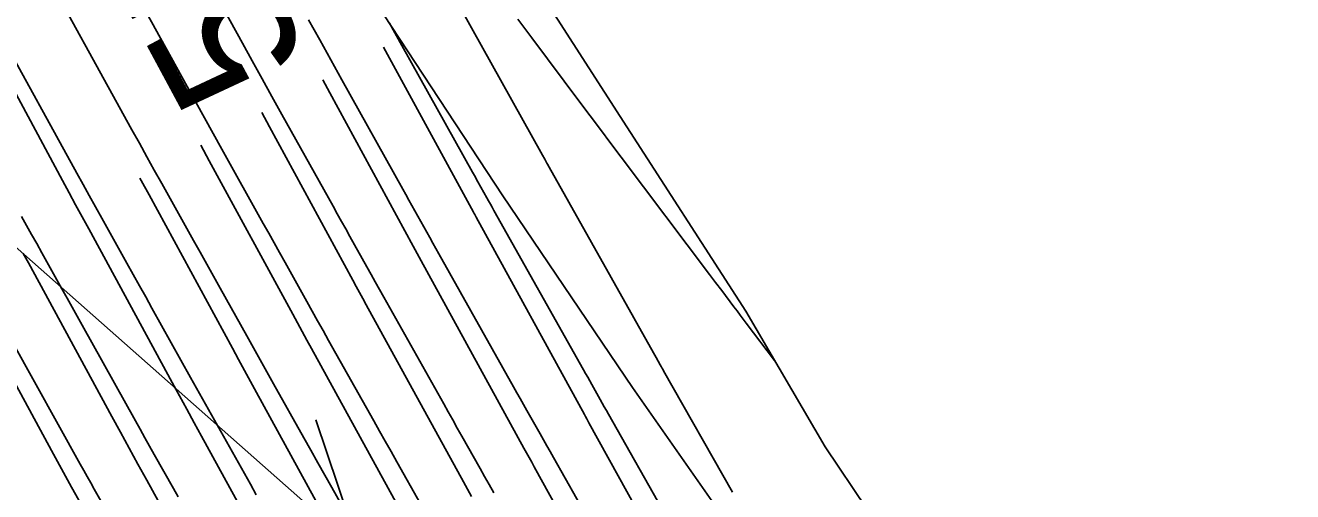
# Model space of a CAD drawing. Extents: x 954385 to 988206, y 1868364 to 1924553.
# Drawn here: x 957587.7 to 957642.4, y 1920281.7 to 1920301.8 of the extents above; entities that cross this region are included whole.
import ezdxf

# ---------------------------------------------------------------- set-up
doc = ezdxf.new("R2010")
doc.units = 0
for name, color, linetype in [('1', 7, 'Continuous'), ('Ex_Major Contours', 7, 'Continuous'), ('Ex_Minor Contours', 7, 'Continuous'), ('Perimeter', 7, 'Continuous'), ('Slopes', 7, 'Continuous')]:
    doc.layers.add(name, color=color, linetype=linetype)

msp = doc.modelspace()

# ---------------------------------------------------------------- linework, layer by layer
at = {"layer": '1'}
for points in [[(957450.815, 1920332.788), (957523.933, 1920382.247), (957528.249, 1920373.093), (957532.507, 1920363.9), (957536.678, 1920354.649), (957540.735, 1920345.321), (957544.536, 1920336.712), (957544.181, 1920336.46), (957544.363, 1920335.701), (957553.229, 1920329.626), (957564.727, 1920325.33), (957576.259, 1920321.058), (957587.884, 1920316.848), (957597.031, 1920310.962), (957602.817, 1920302.803), (957608.305, 1920294.443), (957613.907, 1920286.16), (957619.639, 1920277.964), (957625.387, 1920269.779), (957631.03, 1920261.523), (957636.615, 1920253.228), (957642.475, 1920245.119), (957647.904, 1920236.718)], [(957598.976, 1920277.38), (957595.314, 1920284.062), (957594.996, 1920284.644), (957594.678, 1920285.225), (957594.361, 1920285.808), (957594.044, 1920286.39), (957590.447, 1920293.011), (957590.164, 1920293.532), (957589.881, 1920294.053), (957589.599, 1920294.575), (957589.318, 1920295.097), (957585.702, 1920301.807)], [(957616.642, 1920276.289), (957612.027, 1920284.642), (957611.978, 1920284.731), (957611.928, 1920284.821), (957611.879, 1920284.911), (957611.83, 1920285), (957607.158, 1920293.526), (957607.13, 1920293.578), (957607.102, 1920293.629), (957607.074, 1920293.681), (957607.046, 1920293.732), (957603.169, 1920300.867)], [(957600.54, 1920299.453), (957600.848, 1920298.885), (957604.446, 1920292.264), (957604.531, 1920292.106), (957604.617, 1920291.948), (957604.703, 1920291.791), (957604.789, 1920291.634), (957609.221, 1920283.545), (957609.332, 1920283.343), (957609.444, 1920283.14), (957609.555, 1920282.938), (957609.667, 1920282.736), (957614.034, 1920274.832)], [(957606.959, 1920281.459), (957606.786, 1920281.774), (957606.613, 1920282.09), (957602.421, 1920289.741), (957602.277, 1920290.004), (957602.133, 1920290.268), (957601.989, 1920290.531), (957601.845, 1920290.795), (957598.248, 1920297.416), (957597.91, 1920298.038)], [(957595.281, 1920296.623), (957595.647, 1920295.948), (957599.245, 1920289.327), (957599.446, 1920288.957), (957599.648, 1920288.587), (957599.85, 1920288.217), (957600.052, 1920287.848), (957604.005, 1920280.634)], [(957601.396, 1920279.179), (957597.683, 1920285.955), (957597.423, 1920286.43), (957597.163, 1920286.906), (957596.904, 1920287.382), (957596.645, 1920287.858), (957593.047, 1920294.479), (957592.706, 1920295.107), (957592.652, 1920295.208)], [(957596.614, 1920275.474), (957592.946, 1920282.169), (957592.569, 1920282.857), (957592.194, 1920283.545), (957591.819, 1920284.233), (957591.444, 1920284.921), (957587.846, 1920291.543), (957587.621, 1920291.957)], [(957585.246, 1920290.074), (957588.844, 1920283.453), (957589.276, 1920282.658), (957589.709, 1920281.864), (957590.143, 1920281.07)]]:
    msp.add_lwpolyline(points, dxfattribs=at)
at = {"layer": 'Ex_Major Contours'}
for points in [[(957591.031, 1920312.009), (957597.073, 1920301.036), (957597.498, 1920300.265), (957597.924, 1920299.494), (957598.351, 1920298.724), (957598.779, 1920297.954), (957600.987, 1920293.99), (957601.169, 1920293.663), (957601.35, 1920293.336), (957601.532, 1920293.01), (957601.714, 1920292.683), (957602.442, 1920291.376), (957602.624, 1920291.05), (957602.806, 1920290.723), (957602.988, 1920290.397), (957603.171, 1920290.071), (957605.759, 1920285.463), (957605.955, 1920285.114), (957606.151, 1920284.765), (957606.347, 1920284.416), (957606.543, 1920284.067), (957607.327, 1920282.671), (957607.523, 1920282.323), (957607.719, 1920281.974), (957607.916, 1920281.625)], [(957591.292, 1920280.696), (957590.685, 1920281.778), (957590.533, 1920282.048), (957590.381, 1920282.319), (957590.23, 1920282.59), (957590.079, 1920282.861), (957587.152, 1920288.119)]]:
    msp.add_lwpolyline(points, dxfattribs=at)
at = {"layer": 'Ex_Minor Contours'}
for points in [[(957604.755, 1920281.146), (957603.738, 1920282.955), (957603.489, 1920283.399), (957603.24, 1920283.843), (957602.991, 1920284.287), (957602.741, 1920284.73), (957600.792, 1920288.201), (957600.557, 1920288.622), (957600.321, 1920289.043), (957600.086, 1920289.463), (957599.851, 1920289.885), (957598.914, 1920291.569), (957598.679, 1920291.991), (957598.445, 1920292.412), (957598.21, 1920292.833), (957597.976, 1920293.254), (957596.189, 1920296.462), (957595.814, 1920297.137), (957595.439, 1920297.813), (957595.065, 1920298.489), (957594.692, 1920299.166), (957589.545, 1920308.515)], [(957602.343, 1920279.336), (957600.934, 1920281.844), (957600.631, 1920282.382), (957600.329, 1920282.921), (957600.026, 1920283.459), (957599.724, 1920283.998), (957598.413, 1920286.332), (957598.125, 1920286.847), (957597.836, 1920287.362), (957597.549, 1920287.877), (957597.261, 1920288.393), (957596.113, 1920290.456), (957595.826, 1920290.971), (957595.539, 1920291.487), (957595.252, 1920292.003), (957594.964, 1920292.519), (957593.599, 1920294.97), (957593.276, 1920295.551), (957592.954, 1920296.132), (957592.633, 1920296.714), (957592.312, 1920297.296), (957588.058, 1920305.021)], [(957605.632, 1920304.078), (957610.02, 1920296.197), (957610.116, 1920296.024), (957610.212, 1920295.852), (957610.236, 1920295.809), (957610.26, 1920295.766), (957610.284, 1920295.723), (957610.308, 1920295.68), (957614.811, 1920287.66), (957614.92, 1920287.467), (957615.101, 1920287.145), (957615.137, 1920287.08), (957615.173, 1920287.016), (957615.209, 1920286.952), (957615.246, 1920286.887), (957618.213, 1920281.642)], [(957599.931, 1920302.04), (957600.409, 1920301.175), (957600.889, 1920300.31), (957601.37, 1920299.446), (957603.998, 1920294.725), (957604.127, 1920294.493), (957604.256, 1920294.261), (957604.385, 1920294.029), (957604.515, 1920293.797), (957605.032, 1920292.868), (957605.161, 1920292.636), (957605.291, 1920292.404), (957605.42, 1920292.172), (957605.55, 1920291.94), (957608.776, 1920286.195), (957608.919, 1920285.941), (957609.062, 1920285.687), (957609.204, 1920285.433), (957609.347, 1920285.179), (957609.918, 1920284.162), (957610.061, 1920283.908), (957610.204, 1920283.655), (957610.347, 1920283.401), (957610.49, 1920283.147), (957612.511, 1920279.576)], [(957615.362, 1920280.609), (957612.868, 1920285.017), (957612.778, 1920285.176), (957612.688, 1920285.335), (957612.599, 1920285.494), (957612.509, 1920285.654), (957612.151, 1920286.29), (957612.062, 1920286.45), (957611.973, 1920286.609), (957611.883, 1920286.768), (957611.794, 1920286.927), (957607.929, 1920293.81), (957607.852, 1920293.947), (957607.775, 1920294.085), (957607.698, 1920294.222), (957607.622, 1920294.36), (957607.239, 1920295.048), (957607.085, 1920295.323), (957607.009, 1920295.461), (957603.96, 1920300.937), (957603.427, 1920301.896)], [(957620.033, 1920287.334), (957618.811, 1920288.947), (957618.679, 1920289.122), (957618.546, 1920289.297), (957618.414, 1920289.473), (957618.282, 1920289.648), (957617.754, 1920290.35), (957617.49, 1920290.7), (957617.226, 1920291.051), (957613.422, 1920296.107), (957612.974, 1920296.703), (957612.527, 1920297.299), (957612.08, 1920297.895), (957611.634, 1920298.492), (957609.564, 1920301.263), (957609.261, 1920301.668), (957608.958, 1920302.074)], [(957597.676, 1920281.539), (957597.418, 1920281.999), (957597.159, 1920282.459), (957596.901, 1920282.919), (957595.867, 1920284.76), (957595.609, 1920285.22), (957595.351, 1920285.681), (957595.094, 1920286.142), (957594.837, 1920286.603), (957593.174, 1920289.59), (957592.903, 1920290.076), (957592.633, 1920290.563), (957592.362, 1920291.049), (957592.092, 1920291.535), (957591.009, 1920293.479), (957590.739, 1920293.965), (957590.469, 1920294.451), (957590.2, 1920294.938), (957589.931, 1920295.425), (957586.572, 1920301.527)], [(957594.302, 1920281.442), (957594.097, 1920281.807), (957593.276, 1920283.269), (957593.071, 1920283.634), (957592.866, 1920284), (957592.662, 1920284.366), (957592.458, 1920284.732), (957590.163, 1920288.855), (957589.945, 1920289.246), (957589.727, 1920289.638), (957589.509, 1920290.029), (957589.291, 1920290.421), (957588.419, 1920291.987), (957588.201, 1920292.378), (957587.984, 1920292.77), (957587.767, 1920293.162), (957587.551, 1920293.555)]]:
    msp.add_lwpolyline(points, dxfattribs=at)
at = {"layer": 'Perimeter'}
msp.add_lwpolyline([(957549.482, 1920339.164), (957560.756, 1920334.717), (957570.908, 1920329.511), (957581.076, 1920324.316), (957590.795, 1920318.817), (957593.82, 1920317.217), (957602.826, 1920314.882), (957607.972, 1920306.291), (957613.378, 1920297.874), (957618.787, 1920289.46), (957622.216, 1920283.607), (957624.02, 1920280.927), (957629.264, 1920272.401), (957634.701, 1920264.006), (957640.225, 1920255.67), (957645.505, 1920247.168)], dxfattribs=at)
at = {"layer": 'Slopes'}
msp.add_lwpolyline([(957557.131, 1920318.928), (957602.153, 1920279.081), (957596.274, 1920280.278), (957602.153, 1920279.081), (957600.25, 1920284.771)], dxfattribs=at)

# ---------------------------------------------------------------- texts
at = {"layer": '1'}
msp.add_text('550', height=6, rotation=118.2855, dxfattribs=at).set_placement((957600.044, 1920300.403))

doc.saveas('drawing.dxf')
